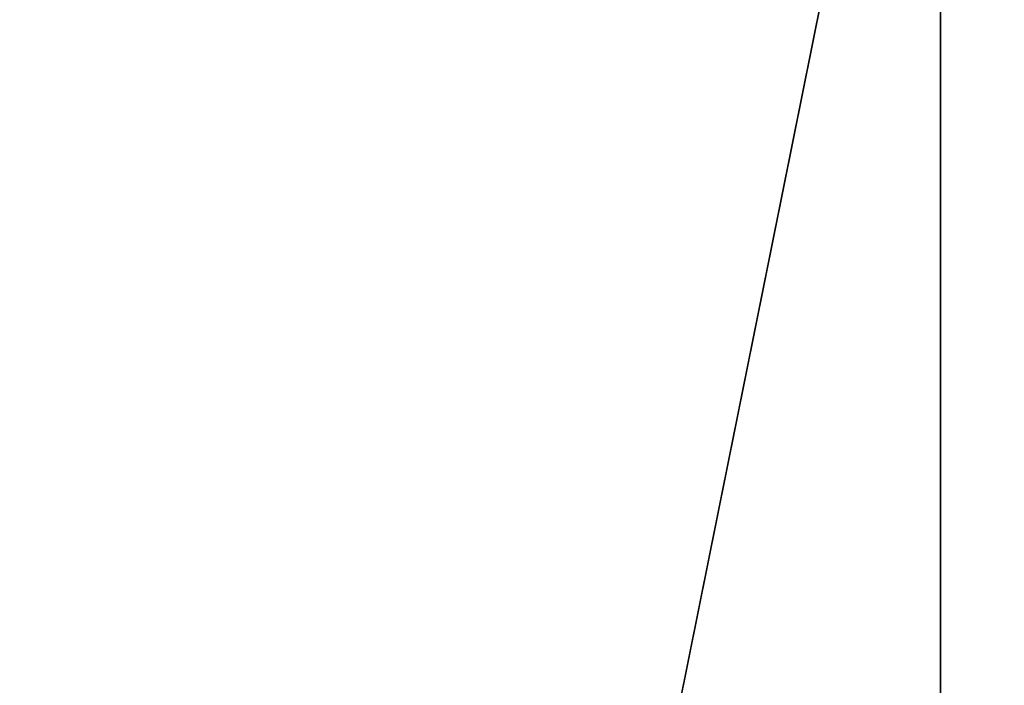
# Model space of a CAD drawing. Header units: millimetres. Extents: x -125 to 171, y -35 to 1363.
# Tile 800 of 1056: x -53.202532 to -53.201336, y 1225.698448 to 1225.699256. Entities that reach past the tile are written whole.
import ezdxf

# ---------------------------------------------------------------- set-up
doc = ezdxf.new("R2010")
doc.units = ezdxf.units.MM
doc.header["$LTSCALE"] = 65.185185
doc.layers.add('2680', color=7, linetype='CONTINUOUS')
doc.layers.add('2681', color=7, linetype='CONTINUOUS')

msp = doc.modelspace()

# ---------------------------------------------------------------- linework, layer by layer
at = {"layer": '2680', "linetype": 'CONTINUOUS'}
for points in [[(-53.4471787, 1225.7, 295.5645384), (-53.4471801, 1223.2, 295.5645359), (-52.5286039, 1223.2, 296.3916144), (-53.4471787, 1225.7, 295.5645384)], [(-52.5286508, 1225.7, 296.3915935), (-53.4471787, 1225.7, 295.5645384), (-52.5286039, 1223.2, 296.3916144), (-52.5286508, 1225.7, 296.3915935)]]:
    msp.add_3dface(points, dxfattribs=at)
at = {"layer": '2681', "linetype": 'CONTINUOUS'}
for points in [[(-53.7041823, 1225.7, 294.355463), (-53.2014139, 1225.7, 293.2262429), (-53.7041823, 1223.2, 294.355463), (-53.7041823, 1225.7, 294.355463)], [(-53.2014139, 1225.7, 293.2262429), (-53.2014159, 1223.2, 293.226245), (-53.7041823, 1223.2, 294.355463), (-53.2014139, 1225.7, 293.2262429)], [(-53.2014139, 1225.7, 293.2262429), (-52.1310036, 1225.7, 292.6082336), (-53.2014159, 1223.2, 293.226245), (-53.2014139, 1225.7, 293.2262429)], [(-52.1310036, 1225.7, 292.6082336), (-52.1309534, 1223.2, 292.6082229), (-53.2014159, 1223.2, 293.226245), (-52.1310036, 1225.7, 292.6082336)]]:
    msp.add_3dface(points, dxfattribs=at)

doc.saveas('drawing.dxf')
